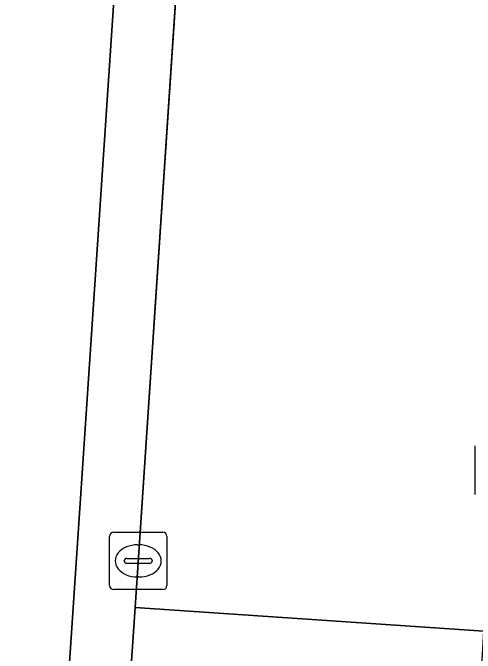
# Model space of a CAD drawing. Extents: x 161848 to 162726, y 385382 to 386521.
# Drawn here: x 162009.2 to 162017.26, y 385651.15 to 385662.3 of the extents above; entities that cross this region are included whole.
import ezdxf

# ---------------------------------------------------------------- set-up
doc = ezdxf.new("R2010")
doc.units = 0
for name, color, linetype in [('IMGEO_Fietspad_gesloten', 7, 'Continuous'), ('IMGEO_Kolk', 7, 'Continuous'), ('IMGEO_Rijbaan_lokaal_open', 7, 'Continuous'), ('IMGEO_Verkeerseiland_open', 7, 'Continuous')]:
    doc.layers.add(name, color=color, linetype=linetype)

msp = doc.modelspace()

# ---------------------------------------------------------------- linework, layer by layer
at = {"layer": 'IMGEO_Fietspad_gesloten'}
msp.add_lwpolyline([(162013.158, 385743.949), (162010.873, 385709.146), (162010.549, 385704.218), (162010.295, 385700.348), (162010.217, 385699.151), (162008.977, 385680.053), (162008.886, 385678.416), (162007.821, 385663.003), (162007.424, 385657.272), (162006.576, 385645.271), (162006.478, 385643.76), (162005.344, 385626.899), (162005.265, 385625.346), (162004.604, 385615.402), (162004.294, 385610.839), (162003.948, 385605.742), (162007.138, 385605.527), (162007.893, 385616.747), (162013.268, 385696.929), (162014.399, 385713.867), (162016.417, 385744.964)], dxfattribs=at)
at = {"layer": 'IMGEO_Kolk'}
for p, q in [((162017.255, 385653.909), (162017.255, 385654.761)), ((162010.962, 385653.255), (162011.814, 385653.255)), ((162010.887, 385652.329), (162010.887, 385653.181)), ((162011.888, 385653.181), (162011.888, 385652.329)), ((162011.375, 385653.035), (162011.4, 385653.035)), ((162011.189, 385652.798), (162011.587, 385652.798)), ((162011.146, 385652.749), (162011.146, 385652.761)), ((162011.584, 385652.712), (162011.186, 385652.712)), ((162011.63, 385652.761), (162011.63, 385652.749)), ((162011.398, 385652.475), (162011.373, 385652.475)), ((162011.814, 385652.255), (162010.962, 385652.255))]:
    msp.add_line(p, q, dxfattribs=at)
for points in [[(162017.255, 385653.909), (162017.255, 385654.761)], [(162010.962, 385653.255), (162011.814, 385653.255)], [(162010.887, 385652.329), (162010.887, 385653.181)], [(162011.888, 385653.181), (162011.888, 385652.329)], [(162011.814, 385652.255), (162010.962, 385652.255)]]:
    msp.add_lwpolyline(points, dxfattribs=at)
for centre, radius, start, end in [((162010.964, 385653.179), 0.0765, 91.552, 178.448), ((162010.964, 385653.179), 0.0765, 91.552, 178.448), ((162011.812, 385653.179), 0.0765, 1.552, 88.448), ((162011.812, 385653.179), 0.0765, 1.552, 88.448), ((162011.186, 385652.758), 0.0403, 85.8775, 175.7526), ((162011.591, 385652.76), 0.0386, 1.7309, 96.639), ((162011.183, 385652.748), 0.0366, 178.938, 274.7102), ((162011.587, 385652.755), 0.043, 264.8664, 352.4533), ((162010.964, 385652.331), 0.0765, 181.552, 268.448), ((162010.964, 385652.331), 0.0765, 181.552, 268.448), ((162011.812, 385652.331), 0.0765, 271.552, 358.448), ((162011.812, 385652.331), 0.0765, 271.552, 358.448)]:
    msp.add_arc(centre, radius, start, end, dxfattribs=at)
for centre, major_axis, ratio, start_param, end_param in [((162011.374, 385652.755), (-0.387, 0.002), 0.722429, 4.712389, 7.853982), ((162011.399, 385652.755), (-0.39, 0.002), 0.717154, 1.570796, 4.712389)]:
    msp.add_ellipse(centre, major_axis=major_axis, ratio=ratio, start_param=start_param, end_param=end_param, dxfattribs=at)
at = {"layer": 'IMGEO_Rijbaan_lokaal_open'}
msp.add_lwpolyline([(162028.542, 385817.36), (162031.145, 385855.667), (162031.315, 385858.297), (162025.205, 385858.754), (162024.539, 385848.984), (162023.424, 385832.28), (162022.065, 385812.169), (162021.714, 385806.937), (162019.478, 385774.254), (162018.373, 385758.189), (162018.126, 385754.834), (162017.45, 385744.89), (162015.447, 385713.845), (162014.322, 385696.873), (162011.334, 385651.941), (162017.404, 385651.53), (162017.453, 385652.249), (162019.023, 385675.529), (162020.357, 385695.92), (162022.867, 385734.111), (162023.205, 385739.378)], dxfattribs=at)
msp.add_lwpolyline([(162016.534, 385638.487), (162017.028, 385645.683), (162017.269, 385649.13), (162017.404, 385651.53), (162011.334, 385651.941), (162010.05, 385633.182), (162016.148, 385632.865), (162016.295, 385635.013)], close=True, dxfattribs=at)
at = {"layer": 'IMGEO_Verkeerseiland_open'}
msp.add_lwpolyline([(162014.322, 385696.873), (162013.268, 385696.929), (162007.893, 385616.747), (162008.94, 385616.682), (162010.05, 385633.182), (162011.334, 385651.941)], close=True, dxfattribs=at)

doc.saveas('drawing.dxf')
